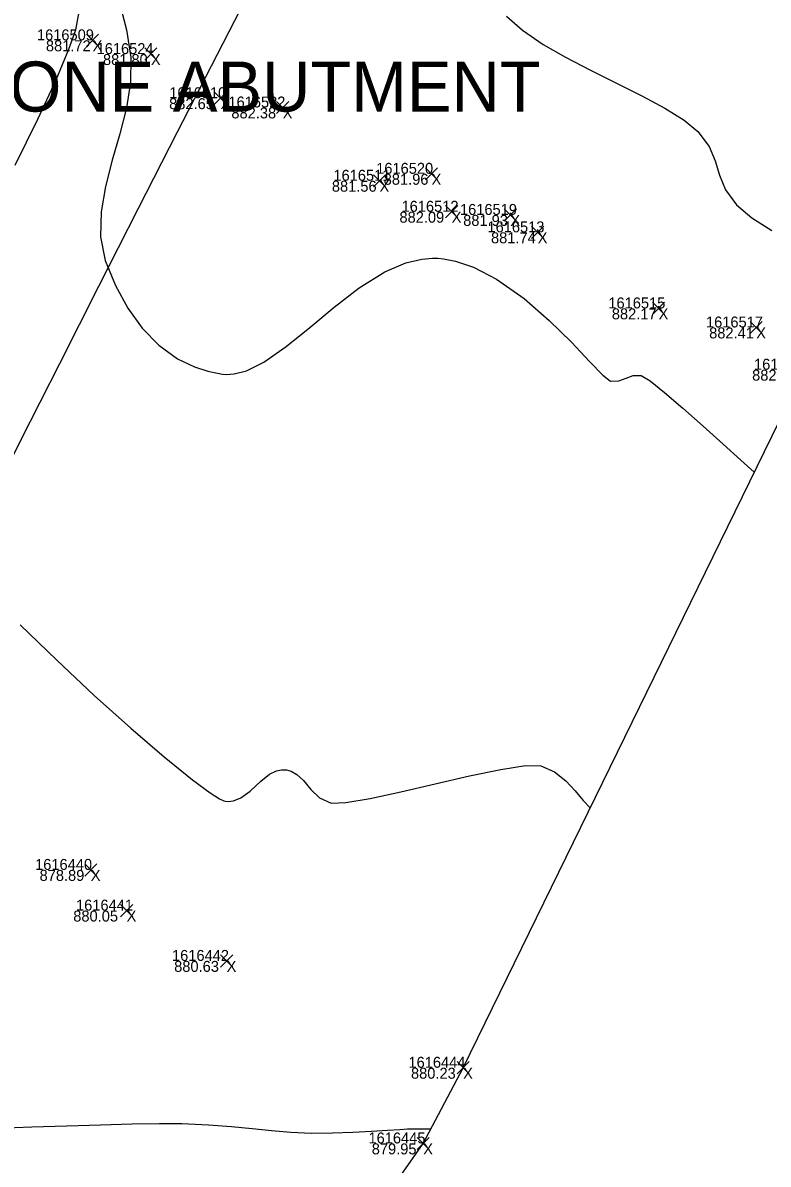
# Model space of a CAD drawing. Extents: x 1957117 to 1971063, y 701601 to 715861.
# Drawn here: x 1963597.12 to 1963620.97, y 706815.11 to 706851.61 of the extents above; entities that cross this region are included whole.
import ezdxf

# ---------------------------------------------------------------- set-up
doc = ezdxf.new("R2010")
doc.units = 0
for name, color, linetype in [('AP_X_Lights', 7, 'Continuous'), ('DT_P_Contour_Minor', 7, 'Continuous'), ('DT_X_Contour_Major', 7, 'Continuous'), ('DT_X_Contour_Minor', 7, 'Continuous'), ('DT_X_TIN_Hull', 7, 'Continuous'), ('GE_X_CL_20', 7, 'Continuous'), ('HY_X_Water_Edge', 7, 'Continuous'), ('PV_P_Shoulder', 7, 'Continuous'), ('RS_Raster1', 7, 'Continuous'), ('RW_X_Esmt_RR', 7, 'Continuous'), ('SC_Scratch1', 7, 'Continuous'), ('SC_Shading5', 7, 'Continuous')]:
    doc.layers.add(name, color=color, linetype=linetype)

msp = doc.modelspace()

# ---------------------------------------------------------------- linework, layer by layer
at = {"layer": 'AP_X_Lights'}
for p, q in [((1963599.159, 706850.86), (1963599.547, 706851.25)), ((1963599.159, 706851.25), (1963599.547, 706850.86)), ((1963601.023, 706850.419), (1963601.411, 706850.809)), ((1963601.023, 706850.809), (1963601.411, 706850.419)), ((1963603.248, 706849.008), (1963603.636, 706849.398)), ((1963603.248, 706849.398), (1963603.636, 706849.008)), ((1963605.241, 706848.712), (1963605.629, 706849.102)), ((1963605.241, 706849.102), (1963605.629, 706848.712)), ((1963608.338, 706846.368), (1963608.726, 706846.758)), ((1963608.338, 706846.758), (1963608.726, 706846.368)), ((1963610.001, 706846.591), (1963610.389, 706846.981)), ((1963610.001, 706846.981), (1963610.389, 706846.591)), ((1963610.646, 706845.377), (1963611.034, 706845.767)), ((1963610.646, 706845.767), (1963611.034, 706845.377)), ((1963612.522, 706845.276), (1963612.91, 706845.666)), ((1963612.522, 706845.666), (1963612.91, 706845.276)), ((1963613.398, 706844.719), (1963613.786, 706845.109)), ((1963613.398, 706845.109), (1963613.786, 706844.719)), ((1963617.266, 706842.286), (1963617.654, 706842.676)), ((1963617.266, 706842.676), (1963617.654, 706842.286)), ((1963620.389, 706841.676), (1963620.777, 706842.066)), ((1963620.389, 706842.066), (1963620.777, 706841.676)), ((1963599.1, 706824.329), (1963599.488, 706824.719)), ((1963599.1, 706824.719), (1963599.488, 706824.329)), ((1963600.247, 706823.028), (1963600.635, 706823.418)), ((1963600.247, 706823.418), (1963600.635, 706823.028)), ((1963603.447, 706821.419), (1963603.835, 706821.809)), ((1963603.447, 706821.809), (1963603.835, 706821.419)), ((1963611.012, 706818.002), (1963611.4, 706818.392)), ((1963611.012, 706818.392), (1963611.4, 706818.002)), ((1963609.735, 706815.582), (1963610.123, 706815.972)), ((1963609.735, 706815.972), (1963610.123, 706815.582))]:
    msp.add_line(p, q, dxfattribs=at)
at = {"layer": 'DT_X_Contour_Major'}
msp.add_lwpolyline([(1963596.307, 706816.268), (1963597.411, 706816.306), (1963598.527, 706816.344), (1963599.61, 706816.377), (1963600.615, 706816.403), (1963601.497, 706816.416), (1963602.21, 706816.411), (1963603.061, 706816.375), (1963603.799, 706816.318), (1963604.46, 706816.252), (1963605.081, 706816.187), (1963605.699, 706816.137), (1963606.352, 706816.11), (1963607.031, 706816.112), (1963607.683, 706816.133), (1963608.279, 706816.165), (1963608.788, 706816.199), (1963609.182, 706816.227), (1963609.43, 706816.241), (1963609.733, 706816.245), (1963609.982, 706816.244), (1963610.175, 706816.244)], dxfattribs=at)
msp.add_lwpolyline([(1963596.307, 706816.268), (1963597.411, 706816.306), (1963598.527, 706816.344), (1963599.61, 706816.377), (1963600.615, 706816.403), (1963601.497, 706816.416), (1963602.21, 706816.411), (1963603.061, 706816.375), (1963603.799, 706816.318), (1963604.46, 706816.252), (1963605.081, 706816.187), (1963605.699, 706816.137), (1963606.352, 706816.11), (1963607.031, 706816.112), (1963607.683, 706816.133), (1963608.279, 706816.165), (1963608.788, 706816.199), (1963609.182, 706816.227), (1963609.43, 706816.241), (1963609.733, 706816.245), (1963609.982, 706816.244), (1963610.175, 706816.244)], dxfattribs=at)
at = {"layer": 'DT_X_Contour_Minor'}
for points in [[(1963596.879, 706847.057), (1963597.603, 706848.532), (1963598.184, 706849.793), (1963598.597, 706850.768), (1963598.82, 706851.385), (1963598.978, 706852.256)], [(1963596.879, 706847.057), (1963597.603, 706848.532), (1963598.184, 706849.793), (1963598.597, 706850.768), (1963598.82, 706851.385), (1963598.978, 706852.256)], [(1963600.21, 706852.255), (1963600.437, 706851.386), (1963600.577, 706850.501), (1963600.57, 706849.711), (1963600.435, 706848.894), (1963600.223, 706848.06), (1963599.984, 706847.22), (1963599.768, 706846.385), (1963599.625, 706845.565), (1963599.606, 706844.772), (1963599.76, 706844.016), (1963600.086, 706843.212), (1963600.479, 706842.484), (1963600.939, 706841.844), (1963601.47, 706841.303), (1963602.073, 706840.871), (1963602.609, 706840.612), (1963603.043, 706840.472), (1963603.348, 706840.405), (1963603.506, 706840.38), (1963603.63, 706840.369), (1963603.884, 706840.384), (1963604.279, 706840.49), (1963604.828, 706840.762), (1963605.547, 706841.261), (1963606.299, 706841.87), (1963607.08, 706842.519), (1963607.884, 706843.137), (1963608.707, 706843.65), (1963609.377, 706843.939), (1963609.883, 706844.061), (1963610.223, 706844.088), (1963610.393, 706844.084), (1963610.584, 706844.065), (1963610.967, 706843.992), (1963611.536, 706843.799), (1963612.278, 706843.416), (1963613.159, 706842.796), (1963613.965, 706842.096), (1963614.671, 706841.399), (1963615.249, 706840.788), (1963615.675, 706840.347), (1963615.923, 706840.159), (1963616.191, 706840.164), (1963616.42, 706840.253), (1963616.646, 706840.339), (1963616.907, 706840.335), (1963617.187, 706840.166), (1963617.653, 706839.796), (1963618.24, 706839.29), (1963618.884, 706838.716), (1963619.522, 706838.139), (1963620.089, 706837.627), (1963620.521, 706837.245)], [(1963600.21, 706852.255), (1963600.437, 706851.386), (1963600.577, 706850.501), (1963600.57, 706849.711), (1963600.435, 706848.894), (1963600.223, 706848.06), (1963599.984, 706847.22), (1963599.768, 706846.385), (1963599.625, 706845.565), (1963599.606, 706844.772), (1963599.76, 706844.016), (1963600.086, 706843.212), (1963600.479, 706842.484), (1963600.939, 706841.844), (1963601.47, 706841.303), (1963602.073, 706840.871), (1963602.609, 706840.612), (1963603.043, 706840.472), (1963603.348, 706840.405), (1963603.506, 706840.38), (1963603.63, 706840.369), (1963603.884, 706840.384), (1963604.279, 706840.49), (1963604.828, 706840.762), (1963605.547, 706841.261), (1963606.299, 706841.87), (1963607.08, 706842.519), (1963607.884, 706843.137), (1963608.707, 706843.65), (1963609.377, 706843.939), (1963609.883, 706844.061), (1963610.223, 706844.088), (1963610.393, 706844.084), (1963610.584, 706844.065), (1963610.967, 706843.992), (1963611.536, 706843.799), (1963612.278, 706843.416), (1963613.159, 706842.796), (1963613.965, 706842.096), (1963614.671, 706841.399), (1963615.249, 706840.788), (1963615.675, 706840.347), (1963615.923, 706840.159), (1963616.191, 706840.164), (1963616.42, 706840.253), (1963616.646, 706840.339), (1963616.907, 706840.335), (1963617.187, 706840.166), (1963617.653, 706839.796), (1963618.24, 706839.29), (1963618.884, 706838.716), (1963619.522, 706838.139), (1963620.089, 706837.627), (1963620.521, 706837.245)], [(1963612.591, 706851.832), (1963613.109, 706851.383), (1963613.771, 706850.918), (1963614.483, 706850.513), (1963615.279, 706850.101), (1963616.109, 706849.688), (1963616.92, 706849.281), (1963617.66, 706848.883), (1963618.278, 706848.502), (1963618.721, 706848.142), (1963619.077, 706847.664), (1963619.271, 706847.199), (1963619.411, 706846.738), (1963619.604, 706846.271), (1963619.958, 706845.789), (1963620.446, 706845.378), (1963621.079, 706844.973)], [(1963612.591, 706851.832), (1963613.109, 706851.383), (1963613.771, 706850.918), (1963614.483, 706850.513), (1963615.279, 706850.101), (1963616.109, 706849.688), (1963616.92, 706849.281), (1963617.66, 706848.883), (1963618.278, 706848.502), (1963618.721, 706848.142), (1963619.077, 706847.664), (1963619.271, 706847.199), (1963619.411, 706846.738), (1963619.604, 706846.271), (1963619.958, 706845.789), (1963620.446, 706845.378), (1963621.079, 706844.973)], [(1963597.04, 706832.366), (1963598.205, 706831.228), (1963599.406, 706830.107), (1963600.575, 706829.06), (1963601.646, 706828.142), (1963602.552, 706827.41), (1963603.114, 706826.994), (1963603.417, 706826.801), (1963603.556, 706826.735), (1963603.604, 706826.722), (1963603.693, 706826.715), (1963603.863, 706826.734), (1963604.099, 706826.83), (1963604.39, 706827.044), (1963604.736, 706827.364), (1963605.017, 706827.588), (1963605.239, 706827.698), (1963605.397, 706827.73), (1963605.479, 706827.73), (1963605.559, 706827.721), (1963605.704, 706827.682), (1963605.889, 706827.579), (1963606.096, 706827.383), (1963606.336, 706827.097), (1963606.611, 706826.832), (1963606.984, 706826.662), (1963607.451, 706826.675), (1963608.231, 706826.81), (1963609.219, 706827.025), (1963610.314, 706827.279), (1963611.412, 706827.53), (1963612.41, 706827.738), (1963613.205, 706827.86), (1963613.693, 706827.856), (1963614.132, 706827.66), (1963614.495, 706827.373), (1963614.795, 706827.049), (1963615.049, 706826.742), (1963615.27, 706826.508)], [(1963597.04, 706832.366), (1963598.205, 706831.228), (1963599.406, 706830.107), (1963600.575, 706829.06), (1963601.646, 706828.142), (1963602.552, 706827.41), (1963603.114, 706826.994), (1963603.417, 706826.801), (1963603.556, 706826.735), (1963603.604, 706826.722), (1963603.693, 706826.715), (1963603.863, 706826.734), (1963604.099, 706826.83), (1963604.39, 706827.044), (1963604.736, 706827.364), (1963605.017, 706827.588), (1963605.239, 706827.698), (1963605.397, 706827.73), (1963605.479, 706827.73), (1963605.559, 706827.721), (1963605.704, 706827.682), (1963605.889, 706827.579), (1963606.096, 706827.383), (1963606.336, 706827.097), (1963606.611, 706826.832), (1963606.984, 706826.662), (1963607.451, 706826.675), (1963608.231, 706826.81), (1963609.219, 706827.025), (1963610.314, 706827.279), (1963611.412, 706827.53), (1963612.41, 706827.738), (1963613.205, 706827.86), (1963613.693, 706827.856), (1963614.132, 706827.66), (1963614.495, 706827.373), (1963614.795, 706827.049), (1963615.049, 706826.742), (1963615.27, 706826.508)]]:
    msp.add_lwpolyline(points, dxfattribs=at)
at = {"layer": 'DT_X_TIN_Hull'}
msp.add_lwpolyline([(1963607.929, 706812.91), (1963609.929, 706815.777), (1963611.206, 706818.197), (1963622.123, 706840.52), (1963633.199, 706863.325), (1963680.478, 706946.559), (1963706.364, 706985.922), (1963734.112, 707027.99), (1963762.238, 707069.027), (1963786.526, 707112.387), (1963809.22, 707159.242), (1963818.577, 707177.524), (1963880.643, 707229.839), (1963932.393, 707255.291), (1963979.319, 707289.756), (1964005.147, 707343.365)], dxfattribs=at)
at = {"layer": 'GE_X_CL_20'}
msp.add_arc((1965275.353, 705991.399), 1909.859, 144.852303, 166.495347, dxfattribs=at)
at = {"layer": 'HY_X_Water_Edge'}
for points in [[(1963507.144, 706903.33), (1963523.919, 706880.458), (1963529.921, 706868.249), (1963547.712, 706848.264), (1963557.981, 706843.218), (1963575.318, 706815.786), (1963598.707, 706804.399), (1963631.311, 706798.601), (1963646.093, 706793.985), (1963654.481, 706790.313)], [(1963497.044, 706895.877), (1963527.257, 706861.448), (1963530.089, 706856.724), (1963550.098, 706825.465), (1963567.27, 706808.841), (1963599.052, 706796.957), (1963628.198, 706792.131), (1963651.538, 706783.095)]]:
    msp.add_spline(points, degree=3, dxfattribs=at)
at = {"layer": 'RW_X_Esmt_RR'}
for radius, end in [(1929.859, 154.913686), (1879.859, 166.495347)]:
    msp.add_arc((1965275.353, 705991.399), radius, 144.852303, end, dxfattribs=at)
at = {"layer": 'SC_Shading5'}
for points in [[(1963589.678, 706586.994), (1963626.625, 706689.548), (1963651.76, 706746.832), (1963668.09, 706778.596), (1963682.768, 706805.402), (1963734.424, 706911.594), (1963826.849, 707116.717), (1963877.258, 707215.645), (1963964.981, 707354.472), (1964070.526, 707509.355), (1964132.574, 707601.994), (1964163.9, 707642.169), (1964191.2, 707685.167), (1964278.98, 707807.131), (1964326.11, 707874.364), (1964396.427, 707968.962), (1964508.519, 708133.679), (1964655.588, 708336.552), (1964745.319, 708429.172), (1964840.327, 708522.317), (1964988.178, 708660.245), (1965089.796, 708739.041), (1965251.743, 708835.216), (1965415.807, 708922.048), (1965866.2, 709149.38), (1966173.543, 709294.131), (1966283.627, 709338.196), (1966534.003, 709419.214), (1966689.084, 709471.266), (1967008.468, 709641.817), (1967166.677, 709750.124), (1967422.113, 709931.083), (1967818.707, 710198.831), (1968187.021, 710459.852), (1968360.589, 710592.493), (1968496.543, 710707.847), (1968606.427, 710809.378), (1968733.391, 710937.091), (1968807.28, 711025.4), (1968843.008, 711077.094), (1968863.233, 711106.099), (1968909.747, 711171.311), (1968974.133, 711279.559), (1969130.932, 711546.915), (1969247.433, 711744.686), (1969402.714, 712016.424), (1969505.287, 712191.789), (1969666.311, 712460.805), (1969771.586, 712639.896), (1969880.058, 712820.917), (1969964.994, 712955.706), (1969990.005, 713000.084), (1970030.065, 713068.479)], [(1963609.915, 706579.703), (1963646.615, 706681.572), (1963671.193, 706737.585), (1963687.092, 706768.511), (1963701.884, 706795.526), (1963753.906, 706902.469), (1963846.249, 707107.41), (1963895.973, 707204.994), (1963982.966, 707342.667), (1964088.35, 707497.312), (1964150.015, 707589.379), (1964181.502, 707629.761), (1964209.024, 707673.109), (1964296.517, 707794.674), (1964343.552, 707861.772), (1964413.958, 707956.489), (1964526.123, 708121.313), (1964672.104, 708322.686), (1964760.576, 708414.006), (1964855.195, 708506.77), (1965002.134, 708643.847), (1965101.925, 708721.226), (1965262.272, 708816.451), (1965425.685, 708902.939), (1965875.63, 709130.044), (1966182.13, 709274.398), (1966290.944, 709317.954), (1966540.737, 709398.785), (1966697.632, 709451.445), (1967019.644, 709623.399), (1967178.971, 709732.471), (1967434.35, 709913.39), (1967830.945, 710181.14), (1968199.774, 710442.525), (1968374.086, 710575.735), (1968510.806, 710691.739), (1968621.36, 710793.889), (1968749.296, 710922.58), (1968824.413, 711012.355), (1968860.678, 711064.827), (1968880.812, 711093.701), (1968927.778, 711159.547), (1968992.655, 711268.62), (1969149.476, 711536.015), (1969266.039, 711733.891), (1969421.336, 712005.657), (1969523.8, 712180.835), (1969684.812, 712449.831), (1969790.084, 712628.917), (1969898.385, 712809.653), (1969983.474, 712944.685), (1970008.657, 712989.367), (1970048.626, 713057.607)]]:
    msp.add_spline(points, degree=3, dxfattribs=at)

# ---------------------------------------------------------------- texts
at = {"layer": 'DT_P_Contour_Minor'}
msp.add_text('STONE ABUTMENT', height=1.6, dxfattribs=at).set_placement((1963593.956, 706848.776))
at = {"layer": 'PV_P_Shoulder'}
for s, p in [('881.72', (1963597.86, 706850.705)), ('881.80', (1963599.685, 706850.264)), ('882.65', (1963601.802, 706848.853)), ('882.38', (1963603.793, 706848.557)), ('881.96', (1963608.666, 706846.436)), ('881.56', (1963607.008, 706846.213)), ('882.09', (1963609.17, 706845.222)), ('881.93', (1963611.209, 706845.121)), ('881.74', (1963612.099, 706844.564)), ('882.17', (1963615.964, 706842.131)), ('882.41', (1963619.078, 706841.521)), ('882.30', (1963620.453, 706840.17)), ('878.89', (1963597.657, 706824.174)), ('880.05', (1963598.735, 706822.873)), ('880.63', (1963601.963, 706821.264)), ('880.23', (1963609.539, 706817.847)), ('879.95', (1963608.284, 706815.427))]:
    msp.add_text(s, height=0.35, dxfattribs=at).set_placement(p)
at = {"layer": 'RS_Raster1'}
for s, p in [('1616509', (1963597.573, 706851.055)), ('1616524', (1963599.481, 706850.614)), ('1616510', (1963601.806, 706849.203)), ('1616522', (1963603.699, 706848.907)), ('1616520', (1963608.426, 706846.786)), ('1616511', (1963607.058, 706846.563)), ('1616512', (1963609.237, 706845.572)), ('1616519', (1963611.107, 706845.471)), ('1616513', (1963611.986, 706844.914)), ('1616515', (1963615.854, 706842.481)), ('1616517', (1963618.977, 706841.871)), ('1616518', (1963620.514, 706840.52)), ('1616440', (1963597.514, 706824.524)), ('1616441', (1963598.823, 706823.223)), ('1616442', (1963601.894, 706821.614)), ('1616444', (1963609.459, 706818.197)), ('1616445', (1963608.18, 706815.777))]:
    msp.add_text(s, height=0.35, dxfattribs=at).set_placement(p)
at = {"layer": 'SC_Scratch1'}
for p in [(1963599.353, 706850.705), (1963601.217, 706850.264), (1963603.442, 706848.853), (1963605.435, 706848.557), (1963610.195, 706846.436), (1963608.532, 706846.213), (1963610.84, 706845.222), (1963612.716, 706845.121), (1963613.592, 706844.564), (1963617.46, 706842.131), (1963620.583, 706841.521), (1963599.294, 706824.174), (1963600.441, 706822.873), (1963603.641, 706821.264), (1963611.206, 706817.847), (1963609.929, 706815.427)]:
    msp.add_text('X', height=0.35, dxfattribs=at).set_placement(p)

doc.saveas('drawing.dxf')
